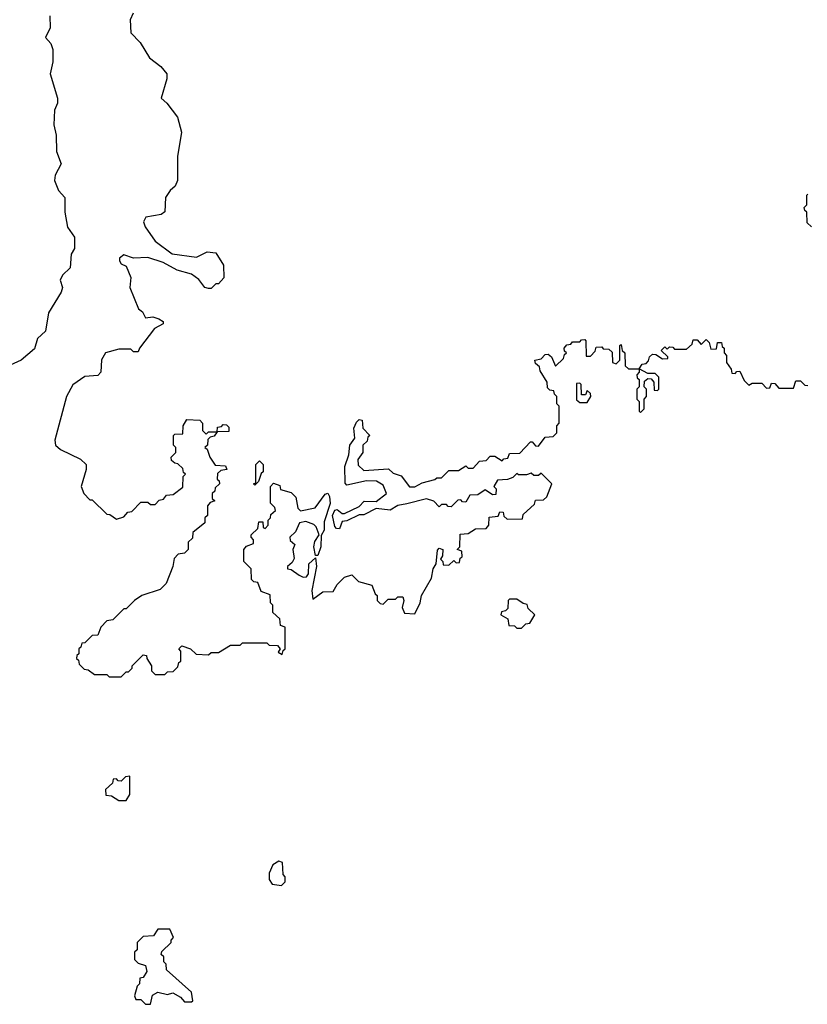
# Model space of a CAD drawing. Extents: x 2494106 to 2685573, y 758056 to 915185.
# Tile 456 of 507: x 2659766 to 2663013, y 867400 to 871459. Entities that reach past the tile are written whole.
import ezdxf

# ---------------------------------------------------------------- set-up
doc = ezdxf.new("R2010")
doc.units = 0

msp = doc.modelspace()

# ---------------------------------------------------------------- linework, layer by layer
at = {"layer": '0CON05XD'}
for points in [[(2660233.3, 871485), (2660221.7, 871458.3), (2660223.8, 871405), (2660263.3, 871365), (2660301.7, 871301.7), (2660347.5, 871265), (2660372.5, 871235), (2660372.5, 871215), (2660350, 871135), (2660372.5, 871115), (2660416.1, 871056.1), (2660433.3, 870995), (2660416.7, 870895), (2660416.7, 870795), (2660407.3, 870772.7), (2660386.7, 870755), (2660366.7, 870725), (2660363.9, 870666.1), (2660350, 870655), (2660286.1, 870643.9), (2660276.2, 870625), (2660283.8, 870605), (2660325, 870546.2), (2660395, 870493.3), (2660495, 870480), (2660538.3, 870501.7), (2660575, 870497.5), (2660606.4, 870446.4), (2660607.5, 870395), (2660585, 870370), (2660575, 870370), (2660555, 870350), (2660545, 870350), (2660530, 870355), (2660505, 870387.5), (2660475, 870410), (2660415, 870426.7), (2660357.3, 870457.3), (2660295, 870478.6), (2660235, 870476), (2660195, 870488.8), (2660177.5, 870475), (2660177.5, 870465), (2660185, 870452.5), (2660205, 870442.5), (2660223.8, 870396.2), (2660220, 870355), (2660256.4, 870266.4), (2660272.5, 870255), (2660285, 870230), (2660315, 870233.3), (2660340, 870225), (2660357.5, 870215), (2660357.5, 870205), (2660322.5, 870185), (2660260, 870105), (2660255, 870090), (2660235, 870090), (2660225, 870100), (2660175, 870100), (2660120, 870085), (2660103, 870057), (2660100, 870005), (2660088.3, 869991.7), (2660035, 869987.5), (2659985, 869953.3), (2659958.8, 869905), (2659911.2, 869725), (2659913.3, 869705), (2659935, 869687.5), (2660017, 869647), (2660040, 869625), (2660040, 869605), (2660020, 869535), (2660030, 869505), (2660055, 869480), (2660065, 869480), (2660125, 869420), (2660138.3, 869418.3), (2660165, 869400), (2660195, 869410), (2660211.7, 869428.3), (2660228.3, 869431.7), (2660265, 869470), (2660295, 869470), (2660305, 869460), (2660325, 869460), (2660341.7, 869478.3), (2660358.3, 869481.7), (2660371.7, 869498.3), (2660398.3, 869501.7), (2660438.3, 869531.7), (2660440, 869575), (2660450, 869585), (2660441.7, 869591.7), (2660438.3, 869608.3), (2660418.3, 869628.3), (2660405, 869630), (2660391.7, 869641.7), (2660390, 869655), (2660410, 869675), (2660410, 869695), (2660400, 869705), (2660400, 869745), (2660405, 869750), (2660438.3, 869751.7), (2660440, 869785), (2660455, 869810), (2660508.3, 869808.3), (2660520, 869795), (2660520, 869765), (2660535, 869750), (2660545, 869760), (2660580, 869760), (2660581.7, 869778.3), (2660598.3, 869781.7), (2660605, 869790), (2660618.3, 869788.3), (2660628.3, 869778.3), (2660628.3, 869761.7), (2660580, 869760), (2660568.3, 869741.7), (2660551.7, 869738.3), (2660541.7, 869728.3), (2660540, 869705), (2660530, 869695), (2660538.3, 869688.3), (2660550, 869655), (2660571.7, 869621.7), (2660615, 869620), (2660620, 869605), (2660595, 869600), (2660581.7, 869588.3), (2660580, 869565), (2660588.3, 869558.3), (2660590, 869545), (2660571.7, 869528.3), (2660570, 869515), (2660560, 869505), (2660560, 869485), (2660570, 869475), (2660551.7, 869468.3), (2660540, 869455), (2660540, 869415), (2660530, 869405), (2660530, 869385), (2660480, 869345), (2660478.3, 869321.7), (2660460, 869305), (2660460, 869275), (2660445, 869260), (2660420, 869255), (2660403, 869237), (2660397.5, 869205), (2660370, 869135), (2660345, 869110), (2660270, 869085), (2660240, 869065), (2660205, 869030), (2660195, 869030), (2660150, 868985), (2660125, 868980), (2660100, 868955), (2660088.3, 868921.7), (2660065, 868920), (2660035, 868890), (2660021.7, 868888.3), (2660018.3, 868871.7), (2660010, 868865), (2660010, 868845), (2660001.7, 868838.3), (2660000, 868825), (2660008.3, 868818.3), (2660011.7, 868801.7), (2660031.7, 868781.7), (2660048.3, 868778.3), (2660075, 868760), (2660125, 868760), (2660135, 868750), (2660185, 868750)], [(2659890, 871475), (2659892.5, 871425), (2659873.3, 871385), (2659895, 871360), (2659903.3, 871335), (2659903.3, 871285), (2659892.5, 871235), (2659922.5, 871135), (2659922.5, 871115), (2659910, 871085), (2659906.7, 871025), (2659917, 870983), (2659917.5, 870915), (2659937.5, 870865), (2659913, 870817), (2659910, 870795), (2659926.7, 870755), (2659952.5, 870725), (2659952.5, 870665), (2659963.6, 870603.6), (2659991.7, 870561.7), (2659992.5, 870515), (2659978.3, 870491.7), (2659973.8, 870435), (2659942.5, 870405), (2659933.3, 870385), (2659943.3, 870355), (2659936.7, 870335), (2659885, 870250), (2659872.5, 870175), (2659840, 870145), (2659827.7, 870102.3), (2659772.5, 870055)], [(2663030, 870605), (2663011.7, 870621.7), (2663010, 870665), (2663001.7, 870671.7), (2663000, 870685), (2663010, 870695), (2663010, 870735), (2663015, 870740)], [(2660185, 868750), (2660205, 868770), (2660215, 868770), (2660230, 868785), (2660230, 868795), (2660275, 868840), (2660288.3, 868838.3), (2660290, 868825), (2660310, 868795), (2660310, 868775), (2660325, 868760), (2660365, 868760), (2660375, 868770), (2660398.3, 868771.7), (2660418.3, 868791.7), (2660421.7, 868808.3), (2660430, 868815), (2660430, 868855), (2660422.5, 868865), (2660435, 868877.5), (2660470, 868865), (2660493, 868843), (2660545, 868840), (2660555, 868850), (2660585, 868850), (2660635, 868880), (2660675, 868880), (2660685, 868890), (2660785, 868890), (2660795, 868880), (2660828.3, 868878.3), (2660840, 868865), (2660831.7, 868851.7), (2660848.3, 868841.7), (2660851.7, 868858.3), (2660860, 868865), (2660860, 868955), (2660841.7, 868961.7), (2660838.3, 868988.3), (2660810, 869015), (2660810, 869045), (2660800, 869055), (2660798.3, 869088.3), (2660761.7, 869101.7), (2660748.3, 869138.3), (2660731.7, 869141.7), (2660721.7, 869151.7), (2660720, 869195), (2660690, 869225), (2660690, 869275), (2660701.7, 869288.3), (2660730, 869300), (2660730, 869315), (2660720, 869325), (2660720, 869335), (2660748.3, 869361.7), (2660751.7, 869388.3), (2660768.3, 869388.3), (2660770, 869365), (2660778.3, 869361.7), (2660790, 869375), (2660790, 869395), (2660800, 869405), (2660801.7, 869418.3), (2660820, 869435), (2660818.3, 869448.3), (2660800, 869465), (2660800, 869535), (2660811.7, 869548.3), (2660838.3, 869538.3), (2660841.7, 869521.7), (2660885, 869510), (2660905, 869490), (2660912.5, 869445), (2660923.6, 869433.6), (2660983.6, 869446.4), (2661025, 869503.3), (2661036.7, 869506.7), (2661043.8, 869493.8), (2661046.1, 869463.9), (2661021.7, 869388.3), (2661021.2, 869355), (2661008.3, 869331.7), (2661008, 869285), (2660995, 869250), (2660985, 869250), (2660979.2, 869285), (2660982.2, 869307.8), (2661000, 869335), (2660988.3, 869368.3), (2660978.3, 869378.3), (2660945, 869390), (2660920, 869385), (2660903, 869347), (2660880, 869325), (2660881.7, 869311.7), (2660900, 869295), (2660892.5, 869275), (2660897, 869237), (2660889.3, 869220.7), (2660870, 869205), (2660870, 869195), (2660885, 869192.5), (2660918.3, 869168.3), (2660935, 869160), (2660947.7, 869162.3), (2660956.7, 869175), (2660958, 869215), (2660985, 869240), (2660990, 869205), (2660970, 869105), (2660975, 869070), (2661015, 869100), (2661058.3, 869101.7), (2661075, 869130), (2661105, 869160), (2661135, 869170), (2661163, 869143), (2661218.3, 869128.3), (2661231.7, 869091.7), (2661240, 869085), (2661240, 869065), (2661251.7, 869051.7), (2661265, 869050), (2661285, 869070), (2661315, 869070), (2661325, 869080), (2661345, 869080), (2661350, 869065), (2661342.5, 869035), (2661351.7, 869011.7), (2661395, 869010), (2661417.5, 869055), (2661422.5, 869085), (2661463.9, 869156.1), (2661470, 869195), (2661482.5, 869215), (2661488.3, 869271.7), (2661495, 869280), (2661510, 869275), (2661508.3, 869248.3), (2661500, 869235), (2661510, 869225), (2661511.7, 869211.7), (2661535, 869210), (2661555, 869230), (2661565, 869220), (2661578.3, 869221.7), (2661581.7, 869238.3), (2661590, 869245), (2661588.3, 869268.3), (2661570, 869275), (2661580, 869285), (2661581.7, 869338.3), (2661615, 869340), (2661645, 869360), (2661688.3, 869361.7), (2661700, 869375), (2661701.7, 869408.3), (2661738.3, 869411.7), (2661745, 869430), (2661758.3, 869428.3), (2661761.7, 869411.7), (2661775, 869400), (2661838.3, 869401.7), (2661841.7, 869418.3), (2661888.3, 869461.7), (2661891.7, 869478.3), (2661925, 869480), (2661938.3, 869491.7), (2661960, 869545), (2661915, 869590), (2661905, 869580), (2661885, 869580), (2661875, 869590), (2661855, 869582.5), (2661822.5, 869582.5), (2661815, 869587.5), (2661798.3, 869571.7), (2661777, 869563), (2661735, 869560), (2661720, 869535), (2661730, 869525), (2661728.3, 869501.7), (2661715, 869500), (2661685, 869520), (2661655, 869500), (2661621.7, 869498.3), (2661605, 869470), (2661591.7, 869471.7), (2661585, 869480), (2661571.7, 869478.3), (2661545, 869450), (2661531.7, 869451.7), (2661525, 869460), (2661505, 869460), (2661495, 869450), (2661473.6, 869473.6), (2661443.6, 869483.6), (2661362.5, 869462.5), (2661325, 869456.7), (2661293.6, 869436.4), (2661235, 869443.3), (2661185, 869417.5), (2661165, 869417.5), (2661115, 869392.5), (2661095, 869390), (2661085, 869360), (2661071.7, 869361.7), (2661065, 869370), (2661056.2, 869415), (2661065, 869436.7), (2661075, 869440), (2661095, 869422.5), (2661105, 869422.5), (2661165, 869452.5), (2661186.7, 869473.3), (2661235, 869472.5), (2661277.5, 869505), (2661265, 869540), (2661236.4, 869556.4), (2661195, 869557.5), (2661115, 869540), (2661107.5, 869547.5), (2661107, 869617), (2661123.3, 869665), (2661127.5, 869705), (2661147, 869733), (2661143.8, 869775), (2661155, 869800), (2661165, 869810), (2661178.3, 869808.3), (2661180, 869775), (2661210, 869745), (2661201.7, 869738.3), (2661198.3, 869721.7), (2661180, 869705), (2661180, 869675), (2661160, 869645), (2661161.7, 869621.7), (2661185, 869600), (2661287, 869607), (2661305, 869590), (2661338.3, 869578.3), (2661373, 869533), (2661395, 869532.5), (2661425, 869550), (2661477, 869563), (2661485, 869570), (2661505, 869570), (2661535, 869600), (2661575, 869600), (2661605, 869620), (2661615, 869610), (2661635, 869610), (2661661.7, 869638.3), (2661688.3, 869641.7), (2661705, 869660), (2661725, 869660), (2661755, 869640), (2661761.7, 869648.3), (2661778.3, 869651.7), (2661785, 869670), (2661828.3, 869671.7), (2661871.7, 869718.3), (2661878.3, 869718.3), (2661891.7, 869701.7), (2661905, 869700), (2661931.7, 869738.3), (2661965, 869740), (2661980, 869755), (2661980, 869785), (2661990, 869795), (2661990, 869865), (2661980, 869875), (2661980, 869905), (2661970, 869915), (2661968.3, 869928.3), (2661951.7, 869931.7), (2661941.7, 869941.7), (2661940, 869965), (2661911.7, 870011.7), (2661908.3, 870028.3), (2661891.7, 870041.7), (2661890, 870055), (2661915, 870060), (2661931.7, 870078.3), (2661945, 870080), (2661958.3, 870068.3), (2661975, 870030), (2662008.3, 870061.7), (2662011.7, 870078.3), (2662020, 870085), (2662011.7, 870091.7), (2662010, 870105), (2662021.7, 870118.3), (2662038.3, 870121.7), (2662045, 870130), (2662075, 870130), (2662081.7, 870138.3), (2662095, 870140), (2662100, 870135), (2662101.7, 870071.7), (2662118.3, 870071.7), (2662138.3, 870091.7), (2662141.7, 870108.3), (2662165, 870110), (2662171.7, 870101.7), (2662195, 870100), (2662208.3, 870088.3), (2662210, 870045), (2662225, 870040), (2662240, 870055), (2662240, 870115), (2662245, 870120), (2662250, 870095), (2662260, 870085), (2662261.7, 870031.7), (2662275, 870020), (2662320, 870020), (2662331.7, 870038.3), (2662348.3, 870041.7), (2662358.3, 870051.7), (2662361.7, 870068.3), (2662375, 870080), (2662388.3, 870078.3), (2662415, 870060), (2662438.3, 870061.7), (2662438.3, 870068.3), (2662410, 870095), (2662425, 870110), (2662435, 870100), (2662445, 870110), (2662458.3, 870108.3), (2662465, 870100), (2662515, 870100), (2662538.3, 870121.7), (2662541.7, 870138.3), (2662558.3, 870138.3), (2662575, 870120), (2662595, 870140), (2662608.3, 870128.3), (2662615, 870100), (2662638.3, 870101.7), (2662641.7, 870128.3), (2662658.3, 870128.3), (2662661.7, 870111.7), (2662670, 870105), (2662670, 870085), (2662680, 870075), (2662680, 870045), (2662698.3, 870018.3), (2662701.7, 870001.7), (2662715, 870000), (2662721.7, 870008.3), (2662735, 870010), (2662751.7, 869971.7), (2662771.7, 869951.7), (2662785, 869960), (2662825, 869960), (2662845, 869940), (2662858.3, 869941.7), (2662865, 869960), (2662878.3, 869958.3), (2662895, 869940), (2662955, 869940), (2662965, 869970), (2662985, 869970), (2663001.7, 869951.7), (2663015, 869950)], [(2659772.5, 870055), (2659727.5, 870035)], [(2662325, 869840), (2662340, 869855), (2662340, 869895), (2662350, 869905), (2662350, 869935), (2662340, 869945), (2662341.7, 869968.3), (2662355, 869980), (2662368.3, 869978.3), (2662380, 869965), (2662381.7, 869931.7), (2662395, 869930), (2662400, 869935), (2662400, 869985), (2662385, 870000), (2662355, 870000), (2662320, 870020), (2662320, 870005), (2662310, 869995), (2662311.7, 869981.7), (2662320, 869975), (2662320, 869945), (2662310, 869935), (2662310, 869895), (2662320, 869885), (2662320, 869845), (2662325, 869840)], [(2662105, 869880), (2662120, 869905), (2662118.3, 869918.3), (2662105, 869930), (2662098.3, 869911.7), (2662081.7, 869911.7), (2662080, 869955), (2662075, 869960), (2662061.7, 869958.3), (2662061.7, 869891.7), (2662075, 869880), (2662105, 869880)], [(2660735, 869540), (2660730, 869545), (2660740, 869550), (2660740, 869625), (2660755, 869640), (2660770, 869625), (2660770, 869595), (2660761.7, 869588.3), (2660750, 869555), (2660735, 869540)], [(2661835, 868950), (2661851.7, 868968.3), (2661868.3, 868971.7), (2661890, 869005), (2661861.7, 869031.7), (2661858.3, 869048.3), (2661841.7, 869051.7), (2661815, 869070), (2661785, 869070), (2661780, 869065), (2661778.3, 869031.7), (2661768.3, 869021.7), (2661751.7, 869018.3), (2661750, 869005), (2661778.3, 868988.3), (2661781.7, 868961.7), (2661805, 868960), (2661815, 868950), (2661835, 868950)], [(2660205, 868240), (2660220, 868265), (2660220, 868340), (2660201.7, 868338.3), (2660185, 868320), (2660171.7, 868321.7), (2660165, 868330), (2660151.7, 868328.3), (2660148.3, 868311.7), (2660120, 868285), (2660121.7, 868261.7), (2660145, 868260), (2660175, 868240), (2660205, 868240)], [(2660845, 867890), (2660860, 867905), (2660860, 867925), (2660852.5, 867935), (2660850, 867985), (2660835, 867990), (2660810, 867975), (2660795, 867940), (2660794.3, 867915), (2660807.5, 867895), (2660845, 867890)], [(2660305, 867400), (2660313, 867437), (2660335, 867450), (2660375, 867440), (2660397, 867447), (2660429.3, 867429.3), (2660445, 867410), (2660475, 867410), (2660480, 867415), (2660475, 867450), (2660371.7, 867541.7), (2660370, 867565), (2660360, 867575), (2660360, 867595), (2660350, 867605), (2660351.7, 867618.3), (2660390, 867655), (2660390, 867665), (2660400, 867675), (2660385, 867710), (2660335, 867710), (2660318.3, 867681.7), (2660275, 867680), (2660250, 867655), (2660250, 867625), (2660240, 867615), (2660240, 867585), (2660255, 867570), (2660285, 867560), (2660290, 867535), (2660275, 867510), (2660261.7, 867508.3), (2660260, 867485), (2660250, 867475), (2660240, 867435), (2660245, 867420), (2660265, 867420), (2660285, 867400), (2660305, 867400)]]:
    msp.add_lwpolyline(points, dxfattribs=at)

doc.saveas('drawing.dxf')
